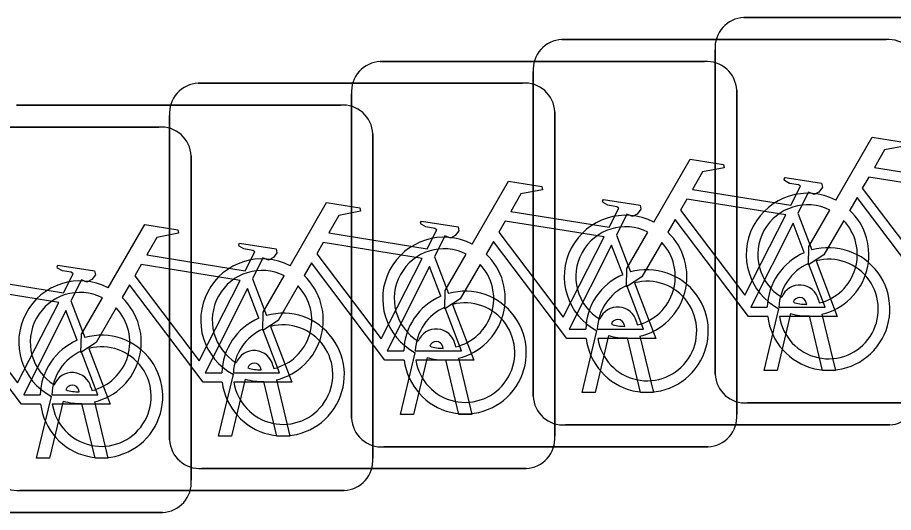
# Model space of a CAD drawing. Extents: x 162184 to 163154, y 385507 to 386516.
# Drawn here: x 162771.842 to 162774.114, y 386421.71 to 386422.994 of the extents above; entities that cross this region are included whole.
import ezdxf

# ---------------------------------------------------------------- set-up
doc = ezdxf.new("R2010")
doc.units = 0
doc.layers.add('IMGEO_Fietsenrek', color=7, linetype='Continuous')

msp = doc.modelspace()

# ---------------------------------------------------------------- linework, layer by layer
at = {"layer": 'IMGEO_Fietsenrek'}
for p, q in [((162773.7259, 386422.9935), (162774.5668, 386422.9935)), ((162774.5668, 386422.9935), (162773.7259, 386422.9935)), ((162773.2539, 386422.9365), (162774.0948, 386422.9365)), ((162774.0948, 386422.9365), (162773.2539, 386422.9365)), ((162773.6515, 386422.0689), (162773.6515, 386422.9098)), ((162773.6515, 386422.9098), (162773.6515, 386422.0689)), ((162772.7829, 386422.8795), (162773.6238, 386422.8795)), ((162773.6238, 386422.8795), (162772.7829, 386422.8795)), ((162773.1795, 386422.0119), (162773.1795, 386422.8528)), ((162773.1795, 386422.8528), (162773.1795, 386422.0119)), ((162772.3109, 386422.8235), (162773.1518, 386422.8235)), ((162773.1518, 386422.8235), (162772.3109, 386422.8235)), ((162772.7085, 386421.9549), (162772.7085, 386422.7958)), ((162772.7085, 386422.7958), (162772.7085, 386421.9549)), ((162773.7075, 386422.8051), (162773.7075, 386421.9642)), ((162773.7075, 386421.9642), (162773.7075, 386422.8051)), ((162771.8389, 386422.7665), (162772.6798, 386422.7665)), ((162772.6798, 386422.7665), (162771.8389, 386422.7665)), ((162773.2355, 386422.7491), (162773.2355, 386421.9082)), ((162773.2355, 386421.9082), (162773.2355, 386422.7491)), ((162772.2365, 386421.8989), (162772.2365, 386422.7398)), ((162772.2365, 386422.7398), (162772.2365, 386421.8989)), ((162771.3679, 386422.7095), (162772.2088, 386422.7095)), ((162772.2088, 386422.7095), (162771.3679, 386422.7095)), ((162772.7635, 386422.6921), (162772.7635, 386421.8512)), ((162772.7635, 386421.8512), (162772.7635, 386422.6921)), ((162772.2925, 386422.6351), (162772.2925, 386421.7942)), ((162772.2925, 386421.7942), (162772.2925, 386422.6351)), ((162773.8662, 386422.4862), (162773.9025, 386422.391)), ((162773.3952, 386422.4292), (162773.4315, 386422.334)), ((162772.9232, 386422.3732), (162772.9595, 386422.278)), ((162772.4512, 386422.3162), (162772.4875, 386422.221)), ((162771.9802, 386422.2592), (162772.0165, 386422.164)), ((162773.8889, 386422.2499), (162773.8879, 386422.2542)), ((162773.9196, 386422.2614), (162773.9214, 386422.2535)), ((162773.7785, 386422.0783), (162773.8168, 386422.2383)), ((162773.8472, 386422.2261), (162773.8119, 386422.0783)), ((162773.9284, 386422.2243), (162773.9634, 386422.0783)), ((162773.4476, 386422.2044), (162773.4494, 386422.1965)), ((162773.93, 386422.0783), (162773.8961, 386422.22)), ((162773.3065, 386422.0213), (162773.3448, 386422.1813)), ((162773.4169, 386422.1929), (162773.4159, 386422.1972)), ((162773.3752, 386422.1691), (162773.3399, 386422.0213)), ((162773.458, 386422.0213), (162773.4241, 386422.163)), ((162773.4564, 386422.1673), (162773.4914, 386422.0213)), ((162772.9459, 386422.1359), (162772.9449, 386422.1402)), ((162772.9766, 386422.1474), (162772.9784, 386422.1395)), ((162772.8355, 386421.9643), (162772.8738, 386422.1243)), ((162772.9042, 386422.1121), (162772.8689, 386421.9643)), ((162772.9854, 386422.1103), (162773.0204, 386421.9643)), ((162772.5046, 386422.0914), (162772.5064, 386422.0835)), ((162772.987, 386421.9643), (162772.9531, 386422.106)), ((162772.3635, 386421.9083), (162772.4018, 386422.0683)), ((162772.4739, 386422.0799), (162772.4729, 386422.0842)), ((162773.8119, 386422.0783), (162773.7785, 386422.0783)), ((162773.9634, 386422.0783), (162773.93, 386422.0783)), ((162772.4322, 386422.0561), (162772.3969, 386421.9083)), ((162772.515, 386421.9083), (162772.4811, 386422.05)), ((162772.5134, 386422.0543), (162772.5484, 386421.9083)), ((162772.0019, 386422.0229), (162772.0009, 386422.0272)), ((162772.0326, 386422.0344), (162772.0344, 386422.0265)), ((162773.3399, 386422.0213), (162773.3065, 386422.0213)), ((162773.4914, 386422.0213), (162773.458, 386422.0213)), ((162771.8915, 386421.8513), (162771.9298, 386422.0113)), ((162771.9602, 386421.9991), (162771.9249, 386421.8513)), ((162772.0414, 386421.9973), (162772.0764, 386421.8513)), ((162772.043, 386421.8513), (162772.0091, 386421.993)), ((162774.5761, 386421.9945), (162773.7352, 386421.9945)), ((162773.7352, 386421.9945), (162774.5761, 386421.9945)), ((162772.8689, 386421.9643), (162772.8355, 386421.9643)), ((162773.0204, 386421.9643), (162772.987, 386421.9643)), ((162774.1041, 386421.9375), (162773.2632, 386421.9375)), ((162773.2632, 386421.9375), (162774.1041, 386421.9375)), ((162772.3969, 386421.9083), (162772.3635, 386421.9083)), ((162772.5484, 386421.9083), (162772.515, 386421.9083)), ((162773.6331, 386421.8805), (162772.7922, 386421.8805)), ((162772.7922, 386421.8805), (162773.6331, 386421.8805)), ((162771.9249, 386421.8513), (162771.8915, 386421.8513)), ((162772.0764, 386421.8513), (162772.043, 386421.8513)), ((162773.1611, 386421.8245), (162772.3202, 386421.8245)), ((162772.3202, 386421.8245), (162773.1611, 386421.8245)), ((162772.6891, 386421.7675), (162771.8482, 386421.7675)), ((162771.8482, 386421.7675), (162772.6891, 386421.7675)), ((162772.2181, 386421.7105), (162771.3772, 386421.7105)), ((162771.3772, 386421.7105), (162772.2181, 386421.7105))]:
    msp.add_line(p, q, dxfattribs=at)
for points in [[(162773.9641, 386422.5202), (162774.0588, 386422.6837), (162774.145, 386422.6699), (162774.1467, 386422.6612), (162774.0906, 386422.6503), (162774.0644, 386422.605), (162774.3196, 386422.5642)], [(162773.4921, 386422.4632), (162773.5868, 386422.6267), (162773.673, 386422.6129), (162773.6747, 386422.6042), (162773.6186, 386422.5933), (162773.5924, 386422.548), (162773.8476, 386422.5072)], [(162773.0211, 386422.4062), (162773.1158, 386422.5697), (162773.202, 386422.5559), (162773.2037, 386422.5472), (162773.1476, 386422.5363), (162773.1214, 386422.491), (162773.3766, 386422.4502)], [(162773.8476, 386422.5072), (162773.8726, 386422.556), (162773.8675, 386422.56), (162773.8443, 386422.5637), (162773.8316, 386422.5712), (162773.8306, 386422.5743), (162773.8328, 386422.5789), (162773.9276, 386422.5638), (162773.9299, 386422.5535), (162773.9205, 386422.5411), (162773.9081, 386422.5347), (162773.8936, 386422.5409), (162773.8662, 386422.4862)], [(162774.3067, 386422.539), (162774.0499, 386422.58), (162774.0332, 386422.5512), (162774.2002, 386422.3309), (162774.3067, 386422.539)], [(162773.3766, 386422.4502), (162773.4016, 386422.499), (162773.3965, 386422.503), (162773.3733, 386422.5067), (162773.3606, 386422.5142), (162773.3596, 386422.5173), (162773.3618, 386422.5219), (162773.4566, 386422.5068), (162773.4589, 386422.4965), (162773.4495, 386422.4841), (162773.4371, 386422.4777), (162773.4226, 386422.4839), (162773.3952, 386422.4292)], [(162773.8347, 386422.482), (162773.5779, 386422.523), (162773.5612, 386422.4942), (162773.7282, 386422.2739), (162773.8347, 386422.482)], [(162774.2598, 386422.2755), (162774.2101, 386422.2756), (162774.0194, 386422.5273), (162774.0004, 386422.4945)], [(162772.5491, 386422.3502), (162772.6438, 386422.5137), (162772.73, 386422.4999), (162772.7317, 386422.4912), (162772.6756, 386422.4803), (162772.6494, 386422.435), (162772.9046, 386422.3942)], [(162773.9848, 386422.4677), (162773.9332, 386422.3785), (162773.8933, 386422.3525), (162773.8945, 386422.4), (162773.949, 386422.4942)], [(162772.0771, 386422.2932), (162772.1718, 386422.4567), (162772.258, 386422.4429), (162772.2597, 386422.4342), (162772.2036, 386422.4233), (162772.1774, 386422.378), (162772.4326, 386422.3372)], [(162772.9046, 386422.3942), (162772.9296, 386422.443), (162772.9245, 386422.447), (162772.9013, 386422.4507), (162772.8886, 386422.4582), (162772.8876, 386422.4613), (162772.8898, 386422.4659), (162772.9846, 386422.4508), (162772.9869, 386422.4405), (162772.9775, 386422.4281), (162772.9651, 386422.4217), (162772.9506, 386422.4279), (162772.9232, 386422.3732)], [(162773.3637, 386422.425), (162773.1069, 386422.466), (162773.0902, 386422.4372), (162773.2572, 386422.2169), (162773.3637, 386422.425)], [(162773.7878, 386422.2185), (162773.7381, 386422.2186), (162773.5474, 386422.4703), (162773.5284, 386422.4375)], [(162773.8827, 386422.384), (162773.8534, 386422.4608), (162773.744, 386422.2427), (162773.7867, 386422.2426)], [(162773.5128, 386422.4107), (162773.4612, 386422.3215), (162773.4213, 386422.2955), (162773.4225, 386422.343), (162773.477, 386422.4372)], [(162772.4326, 386422.3372), (162772.4576, 386422.386), (162772.4525, 386422.39), (162772.4293, 386422.3937), (162772.4166, 386422.4012), (162772.4156, 386422.4043), (162772.4178, 386422.4089), (162772.5126, 386422.3938), (162772.5149, 386422.3835), (162772.5055, 386422.3711), (162772.4931, 386422.3647), (162772.4786, 386422.3709), (162772.4512, 386422.3162)], [(162772.8917, 386422.369), (162772.6349, 386422.41), (162772.6182, 386422.3812), (162772.7852, 386422.1609), (162772.8917, 386422.369)], [(162773.3168, 386422.1615), (162773.2671, 386422.1616), (162773.0764, 386422.4133), (162773.0574, 386422.3805)], [(162771.6061, 386422.2362), (162771.7008, 386422.3997), (162771.787, 386422.3859), (162771.7887, 386422.3772), (162771.7326, 386422.3663), (162771.7064, 386422.321), (162771.9616, 386422.2802)], [(162773.4117, 386422.327), (162773.3824, 386422.4038), (162773.273, 386422.1857), (162773.3157, 386422.1856)], [(162773.0418, 386422.3537), (162772.9902, 386422.2645), (162772.9503, 386422.2385), (162772.9515, 386422.286), (162773.006, 386422.3802)], [(162773.9132, 386422.3628), (162773.9682, 386422.2182), (162773.8181, 386422.2185)], [(162771.9616, 386422.2802), (162771.9866, 386422.329), (162771.9815, 386422.333), (162771.9583, 386422.3367), (162771.9456, 386422.3442), (162771.9446, 386422.3473), (162771.9468, 386422.3519), (162772.0416, 386422.3368), (162772.0439, 386422.3265), (162772.0345, 386422.3141), (162772.0221, 386422.3077), (162772.0076, 386422.3139), (162771.9802, 386422.2592)], [(162772.4197, 386422.312), (162772.1629, 386422.353), (162772.1462, 386422.3242), (162772.3132, 386422.1039), (162772.4197, 386422.312)], [(162772.8448, 386422.1055), (162772.7951, 386422.1056), (162772.6044, 386422.3573), (162772.5854, 386422.3245)], [(162772.9397, 386422.271), (162772.9104, 386422.3478), (162772.801, 386422.1297), (162772.8437, 386422.1296)], [(162773.8167, 386422.2425), (162773.9366, 386422.2423), (162773.8934, 386422.3559)], [(162772.5698, 386422.2977), (162772.5182, 386422.2085), (162772.4783, 386422.1825), (162772.4795, 386422.23), (162772.534, 386422.3242)], [(162771.9487, 386422.255), (162771.6919, 386422.296), (162771.6752, 386422.2672), (162771.8422, 386422.0469), (162771.9487, 386422.255)], [(162772.3728, 386422.0485), (162772.3231, 386422.0486), (162772.1324, 386422.3003), (162772.1134, 386422.2675)], [(162773.3457, 386422.1855), (162773.4656, 386422.1853), (162773.4224, 386422.2989)], [(162773.4422, 386422.3058), (162773.4972, 386422.1612), (162773.3471, 386422.1615)], [(162772.4677, 386422.214), (162772.4384, 386422.2908), (162772.329, 386422.0727), (162772.3717, 386422.0726)], [(162772.0978, 386422.2407), (162772.0462, 386422.1515), (162772.0063, 386422.1255), (162772.0075, 386422.173), (162772.062, 386422.2672)], [(162772.9702, 386422.2498), (162773.0252, 386422.1052), (162772.8751, 386422.1055)], [(162771.9018, 386421.9915), (162771.8521, 386421.9916), (162771.6614, 386422.2433), (162771.6424, 386422.2105)], [(162771.9967, 386422.157), (162771.9674, 386422.2338), (162771.858, 386422.0157), (162771.9007, 386422.0156)], [(162772.8737, 386422.1295), (162772.9936, 386422.1293), (162772.9504, 386422.2429)], [(162772.4017, 386422.0725), (162772.5216, 386422.0723), (162772.4784, 386422.1859)], [(162772.4982, 386422.1928), (162772.5532, 386422.0482), (162772.4031, 386422.0485)], [(162772.0272, 386422.1358), (162772.0822, 386421.9912), (162771.9321, 386421.9915)], [(162771.9307, 386422.0155), (162772.0506, 386422.0153), (162772.0074, 386422.1289)]]:
    msp.add_lwpolyline(points, dxfattribs=at)
for centre, radius, start, end in [((162773.7292, 386422.9156), 0.0779, 92.4484, 184.2845), ((162773.7292, 386422.9156), 0.0779, 92.4484, 184.2845), ((162773.2572, 386422.8586), 0.0779, 92.4484, 184.2845), ((162773.2572, 386422.8586), 0.0779, 92.4484, 184.2845), ((162774.1006, 386422.8588), 0.0779, 2.4484, 94.2845), ((162774.1006, 386422.8588), 0.0779, 2.4484, 94.2845), ((162772.7862, 386422.8016), 0.0779, 92.4484, 184.2845), ((162772.7862, 386422.8016), 0.0779, 92.4484, 184.2845), ((162773.6296, 386422.8018), 0.0779, 2.4484, 94.2845), ((162773.6296, 386422.8018), 0.0779, 2.4484, 94.2845), ((162772.3142, 386422.7456), 0.0779, 92.4484, 184.2845), ((162772.3142, 386422.7456), 0.0779, 92.4484, 184.2845), ((162773.1576, 386422.7458), 0.0779, 2.4484, 94.2845), ((162773.1576, 386422.7458), 0.0779, 2.4484, 94.2845), ((162772.6856, 386422.6888), 0.0779, 2.4484, 94.2845), ((162772.6856, 386422.6888), 0.0779, 2.4484, 94.2845), ((162772.2146, 386422.6318), 0.0779, 2.4484, 94.2845), ((162772.2146, 386422.6318), 0.0779, 2.4484, 94.2845), ((162773.8911, 386422.3789), 0.159, 62.6766, 242.1369), ((162773.8911, 386422.3789), 0.129, 63.3192, 238.903), ((162773.4191, 386422.3219), 0.159, 62.6766, 242.1369), ((162773.8911, 386422.3789), 0.159, 283.5766, 46.6042), ((162773.4191, 386422.3219), 0.129, 63.3192, 238.903), ((162773.8911, 386422.3789), 0.129, 283.6043, 43.4302), ((162773.4191, 386422.3219), 0.159, 283.5766, 46.6042), ((162772.9481, 386422.2649), 0.159, 62.6766, 242.1369), ((162773.4191, 386422.3219), 0.129, 283.6043, 43.4302), ((162772.9481, 386422.2649), 0.129, 63.3192, 238.903), ((162773.9457, 386422.2379), 0.159, 113.3408, 178.3217), ((162773.9457, 386422.2379), 0.159, 187.0065, 105.7708), ((162772.4761, 386422.2089), 0.159, 62.6766, 242.1369), ((162772.9481, 386422.2649), 0.159, 283.5766, 46.6042), ((162773.9457, 386422.2379), 0.129, 188.6715, 104.5883), ((162772.4761, 386422.2089), 0.129, 63.3192, 238.903), ((162772.9481, 386422.2649), 0.129, 283.6043, 43.4302), ((162773.4747, 386422.1809), 0.159, 187.0065, 105.7708), ((162773.9457, 386422.2379), 0.129, 113.923, 177.9556), ((162772.4761, 386422.2089), 0.159, 283.5766, 46.6042), ((162773.4747, 386422.1809), 0.159, 113.3408, 178.3217), ((162772.0041, 386422.1519), 0.159, 62.6766, 242.1369), ((162772.4761, 386422.2089), 0.129, 283.6043, 43.4302), ((162773.4747, 386422.1809), 0.129, 113.923, 177.9556), ((162773.4747, 386422.1809), 0.129, 188.6715, 104.5883), ((162773.8709, 386422.2503), 0.0499, 12.8025, 158.6934), ((162772.0041, 386422.1519), 0.129, 63.3192, 238.903), ((162773.0027, 386422.1249), 0.159, 113.3408, 178.3217), ((162773.0027, 386422.1249), 0.159, 187.0065, 105.7708), ((162772.0041, 386422.1519), 0.159, 283.5766, 46.6042), ((162773.0027, 386422.1249), 0.129, 188.6715, 104.5883), ((162773.8709, 386422.2503), 0.0174, 12.8025, 163.4502), ((162773.8911, 386422.3789), 0.129, 253.415, 269.0204), ((162772.0041, 386422.1519), 0.129, 283.6043, 43.4302), ((162772.5307, 386422.0679), 0.159, 187.0065, 105.7708), ((162773.0027, 386422.1249), 0.129, 113.923, 177.9556), ((162773.3989, 386422.1933), 0.0499, 12.8025, 158.6934), ((162773.8911, 386422.3789), 0.159, 253.9967, 271.7867), ((162772.5307, 386422.0679), 0.159, 113.3408, 178.3217), ((162773.3989, 386422.1933), 0.0174, 12.8025, 163.4502), ((162772.5307, 386422.0679), 0.129, 113.923, 177.9556), ((162772.5307, 386422.0679), 0.129, 188.6715, 104.5883), ((162772.9279, 386422.1363), 0.0499, 12.8025, 158.6934), ((162773.4191, 386422.3219), 0.129, 253.415, 269.0204), ((162772.0597, 386422.0109), 0.159, 113.3408, 178.3217), ((162772.0597, 386422.0109), 0.159, 187.0065, 105.7708), ((162773.4191, 386422.3219), 0.159, 253.9967, 271.7867), ((162772.0597, 386422.0109), 0.129, 188.6715, 104.5883), ((162772.9279, 386422.1363), 0.0174, 12.8025, 163.4502), ((162772.9481, 386422.2649), 0.129, 253.415, 269.0204), ((162772.0597, 386422.0109), 0.129, 113.923, 177.9556), ((162772.4559, 386422.0803), 0.0499, 12.8025, 158.6934), ((162772.9481, 386422.2649), 0.159, 253.9967, 271.7867), ((162772.4559, 386422.0803), 0.0174, 12.8025, 163.4502), ((162771.9839, 386422.0233), 0.0499, 12.8025, 158.6934), ((162772.4761, 386422.2089), 0.129, 253.415, 269.0204), ((162773.7294, 386422.0722), 0.0779, 182.4484, 274.2845), ((162773.7294, 386422.0722), 0.0779, 182.4484, 274.2845), ((162772.4761, 386422.2089), 0.159, 253.9967, 271.7867), ((162771.9839, 386422.0233), 0.0174, 12.8025, 163.4502), ((162772.0041, 386422.1519), 0.129, 253.415, 269.0204), ((162774.1008, 386422.0154), 0.0779, 272.4484, 4.2845), ((162774.1008, 386422.0154), 0.0779, 272.4484, 4.2845), ((162772.0041, 386422.1519), 0.159, 253.9967, 271.7867), ((162773.2574, 386422.0152), 0.0779, 182.4484, 274.2845), ((162773.2574, 386422.0152), 0.0779, 182.4484, 274.2845), ((162772.7864, 386421.9582), 0.0779, 182.4484, 274.2845), ((162772.7864, 386421.9582), 0.0779, 182.4484, 274.2845), ((162773.6298, 386421.9584), 0.0779, 272.4484, 4.2845), ((162773.6298, 386421.9584), 0.0779, 272.4484, 4.2845), ((162773.1578, 386421.9024), 0.0779, 272.4484, 4.2845), ((162773.1578, 386421.9024), 0.0779, 272.4484, 4.2845), ((162772.3144, 386421.9022), 0.0779, 182.4484, 274.2845), ((162772.3144, 386421.9022), 0.0779, 182.4484, 274.2845), ((162771.8424, 386421.8452), 0.0779, 182.4484, 274.2845), ((162771.8424, 386421.8452), 0.0779, 182.4484, 274.2845), ((162772.6858, 386421.8454), 0.0779, 272.4484, 4.2845), ((162772.6858, 386421.8454), 0.0779, 272.4484, 4.2845), ((162772.2148, 386421.7884), 0.0779, 272.4484, 4.2845), ((162772.2148, 386421.7884), 0.0779, 272.4484, 4.2845)]:
    msp.add_arc(centre, radius, start, end, dxfattribs=at)

doc.saveas('drawing.dxf')
